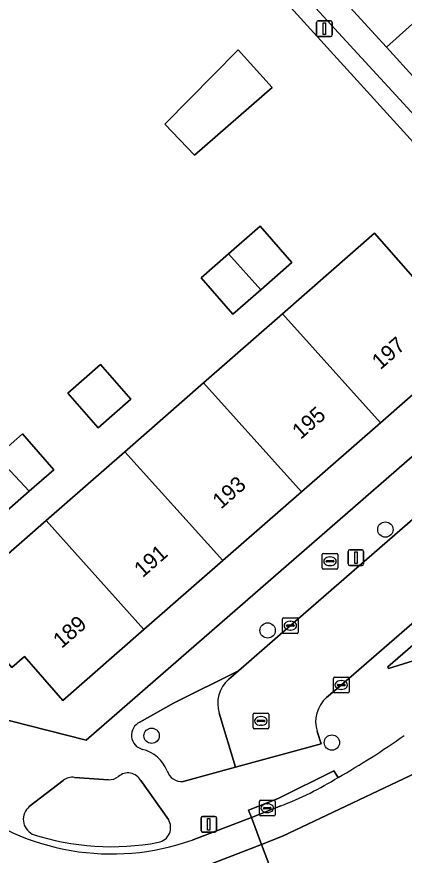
# Model space of a CAD drawing. Extents: x 161772 to 163126, y 383092 to 383917.
# Drawn here: x 162820.6 to 162845.3, y 383675 to 383728.5 of the extents above; entities that cross this region are included whole.
import ezdxf

# ---------------------------------------------------------------- set-up
doc = ezdxf.new("R2010")
doc.units = 0
for name, color, linetype in [('IMGEO_Boom', 7, 'Continuous'), ('IMGEO_Brandkraan', 7, 'Continuous'), ('IMGEO_Erf', 7, 'Continuous'), ('IMGEO_Groenvoorziening', 7, 'Continuous'), ('IMGEO_Kolk', 7, 'Continuous'), ('IMGEO_Lichtmast', 7, 'Continuous'), ('IMGEO_Pand', 7, 'Continuous'), ('IMGEO_Pand_nummerreeks', 7, 'Continuous'), ('IMGEO_Parkeervlak_open', 7, 'Continuous'), ('IMGEO_Rijbaan_lokaal_gesloten', 7, 'Continuous'), ('IMGEO_Rijbaan_lokaal_open', 7, 'Continuous'), ('IMGEO_Rioolput', 7, 'Continuous'), ('IMGEO_Voetpad_open', 7, 'Continuous')]:
    doc.layers.add(name, color=color, linetype=linetype)

msp = doc.modelspace()

# ---------------------------------------------------------------- linework, layer by layer
at = {"layer": 'IMGEO_Boom'}
for centre in [(162844.097, 383695.801), (162836.596, 383689.367), (162829.201, 383682.652), (162840.691, 383682.215)]:
    msp.add_circle(centre, 0.489, dxfattribs=at)
at = {"layer": 'IMGEO_Brandkraan'}
for p, q in [((162840.07, 383693.353), (162840.07, 383694.205)), ((162840.145, 383694.279), (162840.997, 383694.279)), ((162840.558, 383694.059), (162840.583, 383694.059)), ((162841.071, 383694.205), (162841.071, 383693.353)), ((162840.329, 383693.773), (162840.329, 383693.785)), ((162840.767, 383693.736), (162840.369, 383693.736)), ((162840.372, 383693.822), (162840.77, 383693.822)), ((162840.581, 383693.499), (162840.556, 383693.499)), ((162840.813, 383693.785), (162840.813, 383693.773)), ((162840.997, 383693.279), (162840.145, 383693.279))]:
    msp.add_line(p, q, dxfattribs=at)
for points in [[(162840.07, 383693.353), (162840.07, 383694.205)], [(162840.145, 383694.279), (162840.997, 383694.279)], [(162841.071, 383694.205), (162841.071, 383693.353)], [(162840.997, 383693.279), (162840.145, 383693.279)]]:
    msp.add_lwpolyline(points, dxfattribs=at)
for centre, radius, start, end in [((162840.147, 383694.203), 0.0765, 91.552, 178.448), ((162840.147, 383694.203), 0.0765, 91.552, 178.448), ((162840.995, 383694.203), 0.0765, 1.552, 88.448), ((162840.995, 383694.203), 0.0765, 1.552, 88.448), ((162840.147, 383693.355), 0.0765, 181.552, 268.448), ((162840.147, 383693.355), 0.0765, 181.552, 268.448), ((162840.369, 383693.782), 0.0403, 85.8775, 175.7526), ((162840.366, 383693.772), 0.0366, 178.938, 274.7102), ((162840.77, 383693.779), 0.043, 264.8664, 352.4533), ((162840.774, 383693.784), 0.0386, 1.7309, 96.639), ((162840.995, 383693.355), 0.0765, 271.552, 358.448), ((162840.995, 383693.355), 0.0765, 271.552, 358.448)]:
    msp.add_arc(centre, radius, start, end, dxfattribs=at)
for centre, major_axis, ratio, start_param, end_param in [((162840.557, 383693.779), (-0.387, 0.002), 0.722429, 4.712389, 7.853982), ((162840.582, 383693.779), (-0.39, 0.002), 0.717154, 1.570796, 4.712389)]:
    msp.add_ellipse(centre, major_axis=major_axis, ratio=ratio, start_param=start_param, end_param=end_param, dxfattribs=at)
at = {"layer": 'IMGEO_Erf'}
for points in [[(162819.11, 383750), (162814.44, 383755.142), (162788.661, 383783.338), (162751.261, 383747.803), (162809.019, 383692.391), (162817.744, 383684.215), (162825.038, 383682.372), (162852.819, 383706.558), (162853.538, 383712.077), (162833.164, 383734.521)], [(162830.05, 383721.661), (162834.72, 383726.388), (162836.881, 383724.003), (162831.932, 383719.675)], [(162834.109, 383713.392), (162836.113, 383715.145), (162838.142, 383712.827), (162836.166, 383711.098), (162834.384, 383709.538), (162832.355, 383711.856)], [(162832.508, 383705.15), (162837.545, 383709.559), (162843.416, 383714.696), (162847.071, 383710.519), (162846.453, 383709.979), (162848.947, 383707.129), (162843.778, 383702.605), (162838.76, 383698.215), (162833.736, 383693.818), (162828.71, 383689.42), (162823.55, 383684.904), (162821.101, 383687.703), (162820.299, 383687.001), (162816.599, 383691.229), (162822.477, 383696.373), (162827.5, 383700.768)], [(162825.935, 383706.323), (162827.867, 383704.115), (162825.791, 383702.299), (162823.859, 383704.507)], [(162822.968, 383699.621), (162821.404, 383698.258), (162819.056, 383696.213), (162816.554, 383699.596), (162814.171, 383697.153), (162811.431, 383699.826), (162815.716, 383704.219), (162819.312, 383700.451), (162820.979, 383701.904)]]:
    msp.add_lwpolyline(points, close=True, dxfattribs=at)
at = {"layer": 'IMGEO_Groenvoorziening'}
msp.add_lwpolyline([(162859.53, 383691.685), (162855.921, 383697.173), (162844.253, 383687.047), (162844.296, 383686.933)], close=True, dxfattribs=at)
for points in [[(162834.104, 383686.237), (162834.731, 383686.784), (162830.601, 383684.731), (162828.451, 383683.516)], [(162831.21, 383679.726), (162834.536, 383680.656), (162833.509, 383684.097)], [(162826.46, 383679.841), (162824.288, 383679.997)], [(162823.558, 383679.805), (162821.4, 383678.132)], [(162830.273, 383677.308), (162828.503, 383679.797)]]:
    msp.add_lwpolyline(points, dxfattribs=at)
for centre, radius, start, end in [((162835.433, 383684.715), 2.02, 131.1155, 197.8086), ((162828.836, 383682.68), 0.921, 114.7198, 256.6883), ((162828.046, 383679.544), 2.313, 22.2494, 75.5294), ((162824.15, 383679.037), 0.97, 81.8337, 127.6379), ((162826.479, 383680.822), 0.981, 268.8706, 308.1093), ((162827.693, 383679.357), 0.922, 28.5286, 131.2388), ((162831.133, 383680.714), 0.991, 197.2658, 274.4285), ((162822.083, 383677.32), 1.061, 130.0427, 241.7875), ((162829.446, 383676.804), 0.968, 281.4806, 31.3724), ((162826.643, 383691.828), 16.252, 251.8513, 280.6225)]:
    msp.add_arc(centre, radius, start, end, dxfattribs=at)
at = {"layer": 'IMGEO_Kolk'}
for p, q in [((162837.616, 383690.175), (162838.468, 383690.175)), ((162837.541, 383689.249), (162837.541, 383690.101)), ((162837.8, 383689.669), (162837.8, 383689.681)), ((162838.238, 383689.632), (162837.84, 383689.632)), ((162837.843, 383689.718), (162838.241, 383689.718)), ((162838.029, 383689.955), (162838.054, 383689.955)), ((162838.284, 383689.681), (162838.284, 383689.669)), ((162838.542, 383690.101), (162838.542, 383689.249)), ((162838.468, 383689.175), (162837.616, 383689.175)), ((162838.052, 383689.395), (162838.027, 383689.395)), ((162840.858, 383686.387), (162841.71, 383686.387)), ((162840.783, 383685.461), (162840.783, 383686.313)), ((162841.042, 383685.881), (162841.042, 383685.893)), ((162841.48, 383685.844), (162841.082, 383685.844)), ((162841.085, 383685.93), (162841.483, 383685.93)), ((162841.271, 383686.167), (162841.296, 383686.167)), ((162841.526, 383685.893), (162841.526, 383685.881)), ((162841.784, 383686.313), (162841.784, 383685.461)), ((162841.71, 383685.387), (162840.858, 383685.387)), ((162841.294, 383685.607), (162841.269, 383685.607)), ((162836.069, 383677.608), (162836.069, 383678.46)), ((162836.144, 383678.534), (162836.996, 383678.534)), ((162837.07, 383678.46), (162837.07, 383677.608)), ((162836.328, 383678.028), (162836.328, 383678.04)), ((162836.766, 383677.991), (162836.368, 383677.991)), ((162836.371, 383678.077), (162836.769, 383678.077)), ((162836.557, 383678.314), (162836.582, 383678.314)), ((162836.812, 383678.04), (162836.812, 383678.028)), ((162836.996, 383677.534), (162836.144, 383677.534)), ((162836.58, 383677.754), (162836.555, 383677.754))]:
    msp.add_line(p, q, dxfattribs=at)
for points in [[(162837.616, 383690.175), (162838.468, 383690.175)], [(162837.541, 383689.249), (162837.541, 383690.101)], [(162838.542, 383690.101), (162838.542, 383689.249)], [(162838.468, 383689.175), (162837.616, 383689.175)], [(162840.858, 383686.387), (162841.71, 383686.387)], [(162840.783, 383685.461), (162840.783, 383686.313)], [(162841.784, 383686.313), (162841.784, 383685.461)], [(162841.71, 383685.387), (162840.858, 383685.387)], [(162836.069, 383677.608), (162836.069, 383678.46)], [(162836.144, 383678.534), (162836.996, 383678.534)], [(162837.07, 383678.46), (162837.07, 383677.608)], [(162836.996, 383677.534), (162836.144, 383677.534)]]:
    msp.add_lwpolyline(points, dxfattribs=at)
for centre, radius, start, end in [((162837.618, 383690.099), 0.0765, 91.552, 178.448), ((162837.618, 383690.099), 0.0765, 91.552, 178.448), ((162838.466, 383690.099), 0.0765, 1.552, 88.448), ((162838.466, 383690.099), 0.0765, 1.552, 88.448), ((162837.84, 383689.678), 0.0403, 85.8775, 175.7526), ((162837.837, 383689.668), 0.0366, 178.938, 274.7102), ((162838.241, 383689.675), 0.043, 264.8664, 352.4533), ((162838.245, 383689.68), 0.0386, 1.7309, 96.639), ((162837.618, 383689.251), 0.0765, 181.552, 268.448), ((162837.618, 383689.251), 0.0765, 181.552, 268.448), ((162838.466, 383689.251), 0.0765, 271.552, 358.448), ((162838.466, 383689.251), 0.0765, 271.552, 358.448), ((162840.86, 383686.311), 0.0765, 91.552, 178.448), ((162840.86, 383686.311), 0.0765, 91.552, 178.448), ((162841.708, 383686.311), 0.0765, 1.552, 88.448), ((162841.708, 383686.311), 0.0765, 1.552, 88.448), ((162841.082, 383685.89), 0.0403, 85.8775, 175.7526), ((162841.079, 383685.88), 0.0366, 178.938, 274.7102), ((162841.483, 383685.887), 0.043, 264.8664, 352.4533), ((162841.487, 383685.892), 0.0386, 1.7309, 96.639), ((162840.86, 383685.463), 0.0765, 181.552, 268.448), ((162840.86, 383685.463), 0.0765, 181.552, 268.448), ((162841.708, 383685.463), 0.0765, 271.552, 358.448), ((162841.708, 383685.463), 0.0765, 271.552, 358.448), ((162836.146, 383678.458), 0.0765, 91.552, 178.448), ((162836.146, 383678.458), 0.0765, 91.552, 178.448), ((162836.994, 383678.458), 0.0765, 1.552, 88.448), ((162836.994, 383678.458), 0.0765, 1.552, 88.448), ((162836.368, 383678.037), 0.0403, 85.8775, 175.7526), ((162836.365, 383678.027), 0.0366, 178.938, 274.7102), ((162836.769, 383678.034), 0.043, 264.8664, 352.4533), ((162836.773, 383678.039), 0.0386, 1.7309, 96.639), ((162836.146, 383677.61), 0.0765, 181.552, 268.448), ((162836.146, 383677.61), 0.0765, 181.552, 268.448), ((162836.994, 383677.61), 0.0765, 271.552, 358.448), ((162836.994, 383677.61), 0.0765, 271.552, 358.448)]:
    msp.add_arc(centre, radius, start, end, dxfattribs=at)
for centre, major_axis, ratio, start_param, end_param in [((162838.028, 383689.675), (-0.387, 0.002), 0.722429, 4.712389, 7.853982), ((162838.053, 383689.675), (-0.39, 0.002), 0.717154, 1.570796, 4.712389), ((162841.27, 383685.887), (-0.387, 0.002), 0.722429, 4.712389, 7.853982), ((162841.295, 383685.887), (-0.39, 0.002), 0.717154, 1.570796, 4.712389), ((162836.556, 383678.034), (-0.387, 0.002), 0.722429, 4.712389, 7.853982), ((162836.581, 383678.034), (-0.39, 0.002), 0.717154, 1.570796, 4.712389)]:
    msp.add_ellipse(centre, major_axis=major_axis, ratio=ratio, start_param=start_param, end_param=end_param, dxfattribs=at)
at = {"layer": 'IMGEO_Lichtmast'}
for p, q in [((162839.719, 383727.346), (162839.719, 383728.146)), ((162839.719, 383728.146), (162839.719, 383727.346)), ((162839.819, 383728.246), (162840.609, 383728.246)), ((162840.609, 383728.246), (162839.819, 383728.246)), ((162840.709, 383728.146), (162840.709, 383727.346)), ((162840.709, 383727.346), (162840.709, 383728.146)), ((162840.609, 383727.246), (162839.819, 383727.246)), ((162839.819, 383727.246), (162840.609, 383727.246)), ((162841.725, 383693.609), (162841.725, 383694.409)), ((162841.725, 383694.409), (162841.725, 383693.609)), ((162841.825, 383694.509), (162842.615, 383694.509)), ((162842.615, 383694.509), (162841.825, 383694.509)), ((162842.715, 383694.409), (162842.715, 383693.609)), ((162842.715, 383693.609), (162842.715, 383694.409)), ((162842.615, 383693.509), (162841.825, 383693.509)), ((162841.825, 383693.509), (162842.615, 383693.509)), ((162832.349, 383676.607), (162832.349, 383677.407)), ((162832.349, 383677.407), (162832.349, 383676.607)), ((162832.449, 383677.507), (162833.239, 383677.507)), ((162833.239, 383677.507), (162832.449, 383677.507)), ((162833.339, 383677.407), (162833.339, 383676.607)), ((162833.339, 383676.607), (162833.339, 383677.407)), ((162833.239, 383676.507), (162832.449, 383676.507)), ((162832.449, 383676.507), (162833.239, 383676.507))]:
    msp.add_line(p, q, dxfattribs=at)
for points in [[(162840.139, 383728.121), (162840.289, 383728.121), (162840.289, 383727.371), (162840.139, 383727.371), (162840.139, 383728.121)], [(162842.145, 383694.384), (162842.295, 383694.384), (162842.295, 383693.634), (162842.145, 383693.634), (162842.145, 383694.384)], [(162832.769, 383677.382), (162832.919, 383677.382), (162832.919, 383676.632), (162832.769, 383676.632), (162832.769, 383677.382)]]:
    msp.add_lwpolyline(points, dxfattribs=at)
for centre, start, end in [((162839.819, 383728.146), 90, 180), ((162839.819, 383728.146), 90, 180), ((162840.609, 383728.146), 0, 90), ((162840.609, 383728.146), 360, 90), ((162839.819, 383727.346), 180, 270), ((162839.819, 383727.346), 180, 270), ((162840.609, 383727.346), 270, 0), ((162840.609, 383727.346), 270, 0), ((162841.825, 383694.409), 90, 180), ((162841.825, 383694.409), 90, 180), ((162842.615, 383694.409), 0, 90), ((162842.615, 383694.409), 360, 90), ((162841.825, 383693.609), 180, 270), ((162841.825, 383693.609), 180, 270), ((162842.615, 383693.609), 270, 0), ((162842.615, 383693.609), 270, 0), ((162832.449, 383677.407), 90, 180), ((162832.449, 383677.407), 90, 180), ((162833.239, 383677.407), 0, 90), ((162833.239, 383677.407), 360, 90), ((162832.449, 383676.607), 180, 270), ((162832.449, 383676.607), 180, 270), ((162833.239, 383676.607), 270, 0), ((162833.239, 383676.607), 270, 0)]:
    msp.add_arc(centre, 0.1, start, end, dxfattribs=at)
at = {"layer": 'IMGEO_Pand'}
for points in [[(162834.72, 383726.388), (162830.05, 383721.661), (162831.932, 383719.675), (162836.881, 383724.003)], [(162834.109, 383713.392), (162836.166, 383711.098), (162838.142, 383712.827), (162836.113, 383715.145)], [(162843.778, 383702.605), (162848.947, 383707.129), (162846.453, 383709.979), (162847.071, 383710.519), (162843.416, 383714.696), (162837.545, 383709.559)], [(162834.109, 383713.392), (162832.355, 383711.856), (162834.384, 383709.538), (162836.166, 383711.098)], [(162838.76, 383698.215), (162843.778, 383702.605), (162837.545, 383709.559), (162832.508, 383705.15)], [(162825.791, 383702.299), (162827.867, 383704.115), (162825.935, 383706.323), (162823.859, 383704.507)], [(162838.76, 383698.215), (162832.508, 383705.15), (162827.5, 383700.768), (162833.736, 383693.818)], [(162821.404, 383698.258), (162819.312, 383700.451), (162815.716, 383704.219), (162811.431, 383699.826), (162814.171, 383697.153), (162816.554, 383699.596), (162819.056, 383696.213)], [(162819.312, 383700.451), (162821.404, 383698.258), (162822.968, 383699.621), (162820.979, 383701.904)], [(162822.477, 383696.373), (162828.71, 383689.42), (162833.736, 383693.818), (162827.5, 383700.768)], [(162822.477, 383696.373), (162816.599, 383691.229), (162820.299, 383687.001), (162821.101, 383687.703), (162823.55, 383684.904), (162828.71, 383689.42)]]:
    msp.add_lwpolyline(points, close=True, dxfattribs=at)
at = {"layer": 'IMGEO_Parkeervlak_open'}
for points in [[(162853.633, 383716.141), (162846.059, 383724.485), (162844.176, 383726.559), (162843.452, 383727.357), (162836.644, 383734.819)], [(162837.228, 383731.731), (162850.849, 383716.9)]]:
    msp.add_lwpolyline(points, dxfattribs=at)
at = {"layer": 'IMGEO_Rijbaan_lokaal_gesloten'}
for points in [[(162846.862, 383680.663), (162837.539, 383676.241), (162836.211, 383675.725), (162838.543, 383669.56), (162838.543, 383669.56), (162844.747, 383672.508), (162874.567, 383682.58), (162898.578, 383684.517), (162910.589, 383683.945), (162922.976, 383683.355), (162931.033, 383682.115), (162963.252, 383677.157), (162982.453, 383670.425)], [(162837.442, 383678.176), (162835.565, 383677.434), (162836.211, 383675.725), (162837.539, 383676.241), (162846.862, 383680.663)]]:
    msp.add_lwpolyline(points, dxfattribs=at)
msp.add_lwpolyline([(162816.61, 383656.714), (162819.338, 383658.823), (162822.52, 383660.655), (162829.256, 383665.147), (162838.543, 383669.56), (162838.543, 383669.56), (162836.211, 383675.725), (162830.431, 383673.478), (162820.481, 383667.268), (162813.087, 383661.332), (162810.001, 383658.561), (162813.538, 383654.666), (162813.538, 383654.666)], close=True, dxfattribs=at)
for centre, radius, start, end in [((162815.557, 383724.74), 51.523, 299.694, 305.2589), ((162828.873, 383700.004), 23.45, 291.4328, 301.3692)]:
    msp.add_arc(centre, radius, start, end, dxfattribs=at)
at = {"layer": 'IMGEO_Rijbaan_lokaal_open'}
for points in [[(162816.497, 383757.053), (162822.909, 383750), (162823.882, 383748.911), (162831.36, 383740.681), (162835.215, 383736.4), (162836.181, 383735.327), (162836.644, 383734.819), (162843.452, 383727.357), (162844.176, 383726.559), (162847.895, 383729.931), (162842.891, 383735.477), (162842.071, 383736.383), (162838.177, 383740.684), (162834.343, 383744.92), (162831.551, 383747.996), (162831.05, 383748.548), (162829.743, 383750), (162820.391, 383760.312), (162815.843, 383765.327), (162810.112, 383771.646), (162806.339, 383768.226)], [(162844.176, 383726.559), (162846.059, 383724.485), (162849.774, 383727.854), (162848.91, 383728.806), (162847.895, 383729.931)]]:
    msp.add_lwpolyline(points, close=True, dxfattribs=at)
for points in [[(162858.267, 383707.261), (162856.529, 383705.755), (162838.043, 383689.675), (162834.731, 383686.784), (162834.104, 383686.237)], [(162840.35, 383685.085), (162841.284, 383685.887), (162859.781, 383701.941)], [(162833.509, 383684.097), (162834.536, 383680.656), (162840.006, 383682.128), (162839.747, 383682.916)], [(162812.656, 383663.265), (162808.83, 383659.851), (162810.001, 383658.561), (162813.087, 383661.332), (162820.481, 383667.268), (162830.431, 383673.478), (162836.211, 383675.725), (162835.565, 383677.434), (162831.776, 383675.997)]]:
    msp.add_lwpolyline(points, dxfattribs=at)
for centre, radius, start, end in [((162835.433, 383684.715), 2.02, 131.1155, 197.8086), ((162841.722, 383683.535), 2.07, 131.5259, 197.4014), ((162826.643, 383690.438), 15.326, 231.0733, 289.5681)]:
    msp.add_arc(centre, radius, start, end, dxfattribs=at)
at = {"layer": 'IMGEO_Rioolput'}
for p, q in [((162835.664, 383683.171), (162835.664, 383684.023)), ((162835.739, 383684.097), (162836.591, 383684.097)), ((162836.152, 383683.877), (162836.177, 383683.877)), ((162836.665, 383684.023), (162836.665, 383683.171)), ((162835.923, 383683.591), (162835.923, 383683.603)), ((162836.361, 383683.554), (162835.963, 383683.554)), ((162835.966, 383683.64), (162836.364, 383683.64)), ((162836.175, 383683.317), (162836.15, 383683.317)), ((162836.407, 383683.603), (162836.407, 383683.591)), ((162836.591, 383683.097), (162835.739, 383683.097))]:
    msp.add_line(p, q, dxfattribs=at)
for points in [[(162835.664, 383683.171), (162835.664, 383684.023)], [(162835.739, 383684.097), (162836.591, 383684.097)], [(162836.665, 383684.023), (162836.665, 383683.171)], [(162836.591, 383683.097), (162835.739, 383683.097)]]:
    msp.add_lwpolyline(points, dxfattribs=at)
for centre, radius, start, end in [((162835.741, 383684.021), 0.0765, 91.552, 178.448), ((162835.741, 383684.021), 0.0765, 91.552, 178.448), ((162836.589, 383684.021), 0.0765, 1.552, 88.448), ((162836.589, 383684.021), 0.0765, 1.552, 88.448), ((162835.741, 383683.173), 0.0765, 181.552, 268.448), ((162835.741, 383683.173), 0.0765, 181.552, 268.448), ((162835.963, 383683.6), 0.0403, 85.8775, 175.7526), ((162835.96, 383683.59), 0.0366, 178.938, 274.7102), ((162836.364, 383683.597), 0.043, 264.8664, 352.4533), ((162836.368, 383683.602), 0.0386, 1.7309, 96.639), ((162836.589, 383683.173), 0.0765, 271.552, 358.448), ((162836.589, 383683.173), 0.0765, 271.552, 358.448)]:
    msp.add_arc(centre, radius, start, end, dxfattribs=at)
for centre, major_axis, ratio, start_param, end_param in [((162836.151, 383683.597), (-0.387, 0.002), 0.722429, 4.712389, 7.853982), ((162836.176, 383683.597), (-0.39, 0.002), 0.717154, 1.570796, 4.712389)]:
    msp.add_ellipse(centre, major_axis=major_axis, ratio=ratio, start_param=start_param, end_param=end_param, dxfattribs=at)
at = {"layer": 'IMGEO_Voetpad_open'}
for points in [[(162836.644, 383734.819), (162836.181, 383735.327), (162835.215, 383736.4), (162833.164, 383734.521), (162853.538, 383712.077), (162858.254, 383711.259), (162858.146, 383711.378), (162857.027, 383712.61), (162853.633, 383716.141)], [(162850.849, 383716.9), (162837.228, 383731.731)], [(162858.254, 383711.259), (162853.538, 383712.077), (162852.819, 383706.558), (162825.038, 383682.372), (162817.744, 383684.215), (162817.745, 383681.905), (162818.52, 383681.148)], [(162828.451, 383683.516), (162830.601, 383684.731), (162834.731, 383686.784), (162838.043, 383689.675), (162856.529, 383705.755), (162858.267, 383707.261)], [(162861.457, 383703.415), (162859.781, 383701.941), (162841.284, 383685.887), (162840.35, 383685.085)], [(162839.747, 383682.916), (162840.006, 383682.128), (162834.536, 383680.656), (162831.21, 383679.726)], [(162824.288, 383679.997), (162826.46, 383679.841)], [(162831.776, 383675.997), (162835.565, 383677.434), (162835.38, 383677.9), (162837.259, 383678.641), (162840.821, 383680.41), (162841.08, 383679.982)], [(162841.08, 383679.982), (162840.821, 383680.41), (162837.259, 383678.641), (162835.38, 383677.9), (162835.565, 383677.434), (162837.442, 383678.176)], [(162821.4, 383678.132), (162823.558, 383679.805)], [(162828.503, 383679.797), (162830.273, 383677.308)]]:
    msp.add_lwpolyline(points, dxfattribs=at)
msp.add_lwpolyline([(162855.921, 383697.173), (162861.893, 383702.356), (162862.934, 383702.275), (162868.617, 383695.998), (162868.348, 383694.436), (162859.53, 383691.685), (162844.296, 383686.933), (162844.253, 383687.047)], close=True, dxfattribs=at)
for centre, radius, start, end in [((162841.722, 383683.535), 2.07, 131.5259, 197.4014), ((162828.836, 383682.68), 0.921, 114.7198, 256.6883), ((162815.557, 383724.74), 51.523, 299.694, 305.2589), ((162828.046, 383679.544), 2.313, 22.2494, 75.5294), ((162824.15, 383679.037), 0.97, 81.8337, 127.6379), ((162826.479, 383680.822), 0.981, 268.8706, 308.1093), ((162827.693, 383679.357), 0.922, 28.5286, 131.2388), ((162831.133, 383680.714), 0.991, 197.2658, 274.4285), ((162828.873, 383700.004), 23.45, 291.4328, 301.3692), ((162826.643, 383690.438), 15.326, 231.0733, 289.5681), ((162822.083, 383677.32), 1.061, 130.0427, 241.7875), ((162829.446, 383676.804), 0.968, 281.4806, 31.3724), ((162826.643, 383691.828), 16.252, 251.8513, 280.6225)]:
    msp.add_arc(centre, radius, start, end, dxfattribs=at)

# ---------------------------------------------------------------- texts
at = {"layer": 'IMGEO_Pand_nummerreeks'}
for s, p in [('197', (162843.779, 383705.956)), ('195', (162838.699, 383701.511)), ('193', (162833.62, 383697.066)), ('191', (162828.626, 383692.696)), ('189', (162823.461, 383688.176))]:
    msp.add_text(s, height=1, rotation=41.1893, dxfattribs=at).set_placement(p)

doc.saveas('drawing.dxf')
